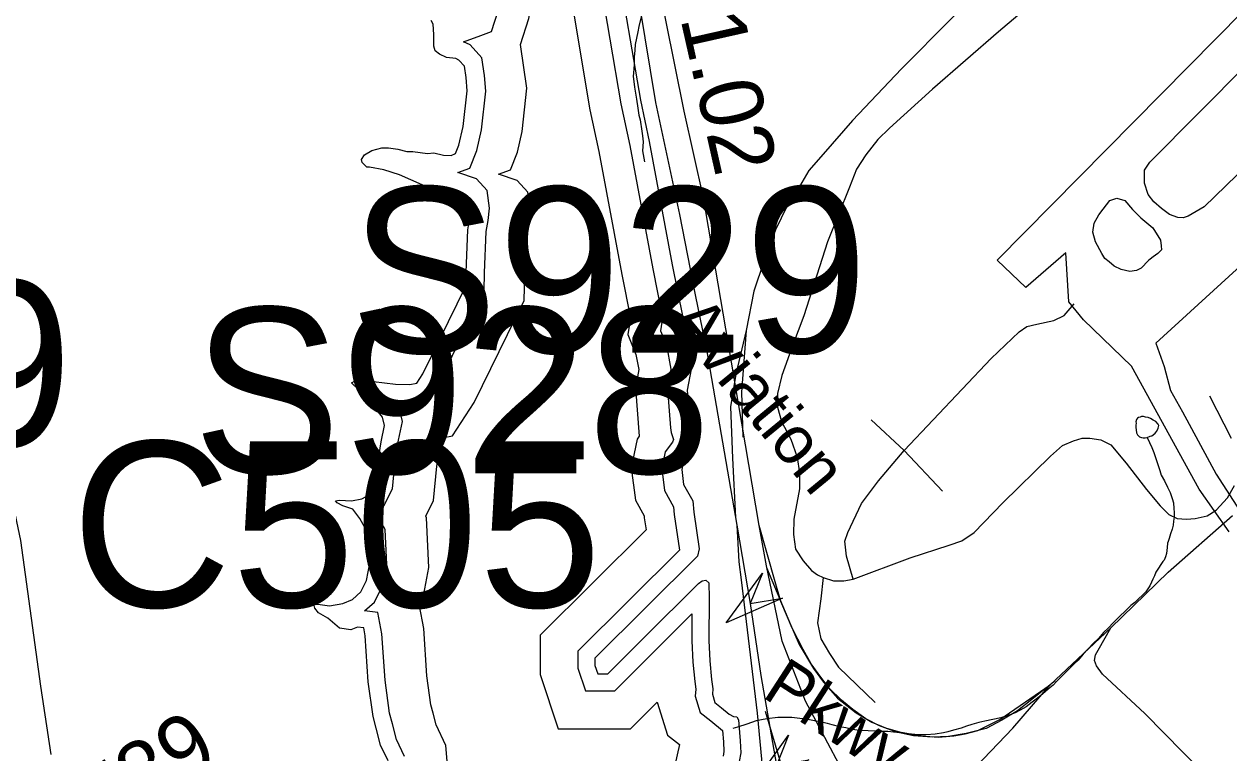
# Model space of a CAD drawing. Extents: x 2001466 to 31450019, y -30647475 to 847247.
# Drawn here: x 2054638 to 2059402, y 771168 to 774052 of the extents above; entities that cross this region are included whole.
import ezdxf

# ---------------------------------------------------------------- set-up
doc = ezdxf.new("R2010")
doc.units = 0
for name, color, linetype in [('Exist Aviation Commercial or Municipal Perimeter Paved', 7, 'Continuous'), ('Exist Hydrographic Buffer Line', 7, 'Continuous'), ('Exist Hydrographic Lake Shore', 7, 'Continuous'), ('Exist Hydrographic Misc Water Feature', 7, 'Continuous'), ('Exist Road Non-System Type 51', 7, 'Continuous'), ('Exist Road Primary Interstate Ramp 1 Lane Attributed', 7, 'Continuous'), ('Exist Road Primary Interstate Structure Cantilever Sign Number Label', 7, 'Continuous'), ('Exist Road Primary Interstate Structure Ovrhead Sign Attributed CELL', 7, 'Continuous'), ('Exist Road Primary Interstate Structure Ovrhead Sign Number Label', 7, 'Continuous'), ('Exist Road Secondary Mileage Hundredths English Label', 7, 'Continuous'), ('Exist Road Secondary Structure Culvert Number Label', 7, 'Continuous'), ('Exist Road Secondary Type 51 Attributed', 7, 'Continuous'), ('Exist Road Secondary Type 51 Divided Attributed', 7, 'Continuous'), ('Exist Road Secondary Type 51 Label', 7, 'Continuous'), ('Exist Road Secondary Type 51 Number Label', 7, 'Continuous')]:
    doc.layers.add(name, color=color, linetype=linetype)

msp = doc.modelspace()

# ---------------------------------------------------------------- linework, layer by layer
at = {"layer": 'Exist Aviation Commercial or Municipal Perimeter Paved'}
for points in [[(2059403.3, 772042.5), (2059285.4, 772211.2), (2059017, 772698), (2058828, 772882.2), (2058769, 772953.1), (2058758.1, 773147.4), (2058599.8, 773010.4), (2058486.5, 773117.9), (2063351, 778047.9)], [(2060426.1, 774032.6), (2059660.2, 773289.1), (2059113.7, 772788.8), (2059145.9, 772696.5), (2059171.6, 772602), (2059218.9, 772518.3), (2059352, 772271.3), (2059487.2, 772063), (2059547.3, 771979.3), (2059813.5, 771710.9), (2060348.1, 771174.4)], [(2059834.8, 773852.9), (2059520.3, 773538.3), (2059304.2, 773329.3), (2059241.6, 773292.7), (2059221.6, 773285.6), (2059200.3, 773286.8), (2059167.2, 773298.6), (2059135.3, 773322.2), (2059105.8, 773348.2), (2059083.4, 773377.7), (2059069.2, 773422.6), (2059069.2, 773474.6), (2059089.3, 773506.4), (2059475.3, 773893.5)], [(2059010.2, 773073), (2058975.9, 773081.3), (2058948.8, 773094.2), (2058928.7, 773112), (2058912.2, 773125), (2058899.7, 773144.3), (2058874.4, 773189.9), (2058863.8, 773228.9), (2058869.7, 773264.3), (2058888.6, 773297.4), (2058905.1, 773319.8), (2058931.1, 773354.1), (2058959.4, 773363.5), (2058991.3, 773354.1), (2059020.8, 773318.7), (2059053.9, 773285.6), (2059101.8, 773246.2), (2059131.8, 773197), (2059134.2, 773174.6), (2059135.3, 773159.2), (2059121.2, 773143.9), (2059103.5, 773130.9), (2059091.2, 773122.4), (2059085.1, 773116.5), (2059055.1, 773086), (2059037.3, 773076.5), (2059010.2, 773073)]]:
    msp.add_lwpolyline(points, dxfattribs=at)
at = {"layer": 'Exist Hydrographic Buffer Line'}
for points in [[(2056911.2, 774249.5), (2056998.5, 773737), (2057033.3, 773572.1), (2057124.6, 773084.2), (2057163, 772890.1), (2057154.3, 772838.1), (2057178.1, 772781.1), (2057195.8, 772686.3), (2057182, 772606.6), (2057193.7, 772454.5)], [(2056600.7, 773971.1), (2056634, 774074.9), (2056652, 774181.1)], [(2056652, 774181.1), (2056796.8, 774113.9), (2056807.5, 774114.8), (2056875.8, 773713.6), (2056910.8, 773547.7), (2057001.9, 773060.6), (2057036, 772888.1), (2057025.2, 772823.2), (2057057.7, 772745.2), (2057068.9, 772685.5), (2057056.2, 772612.6), (2057071, 772421.3)], [(2056375.1, 773982.7), (2056444.8, 774006.8), (2056486.2, 774022.9), (2056512.3, 774104.6)], [(2056353.8, 773464.7), (2056400.2, 773482.5), (2056427.9, 773551.6), (2056446.3, 773634.3), (2056463.8, 773786.9), (2056459, 773849.4), (2056448.5, 773918.3), (2056401.8, 773970.8), (2056375.1, 773982.7)], [(2056626.8, 773799.1), (2056600.7, 773971.1)], [(2056514.6, 773457.8), (2056561.1, 773475.6), (2056588.7, 773544.8), (2056607.1, 773627.4), (2056626.8, 773799.1)], [(2056135, 772480), (2056123.1, 772529.8), (2056104.3, 772553.3), (2056170.3, 772551.7), (2056235.9, 772564.8), (2056279.4, 772632.5), (2056457.6, 772997.3), (2056459.4, 773068.3), (2056465.9, 773230.8), (2056473.6, 773275.6), (2056478.9, 773323.4), (2056469.1, 773394.2), (2056427.4, 773440.2), (2056353.8, 773464.7)], [(2056638.5, 773325.5), (2056629.9, 773387.4), (2056588.2, 773433.3), (2056514.6, 773457.8)], [(2056291.3, 772414.4), (2056332.7, 772422.7), (2056417.6, 772554.7), (2056615.1, 772958.9), (2056617.6, 773063.1), (2056623.7, 773214.1), (2056630.5, 773253.4), (2056638.5, 773325.5)], [(2056142.9, 771153.4), (2056110.6, 771220.9), (2056094.5, 771282.6), (2056083.4, 771324.8), (2056065.3, 771456), (2056053, 771639), (2056037.1, 771723.6), (2055984.3, 771729.5), (2056024, 771764.4), (2056055.2, 771828.7), (2056072, 771913.8), (2056065.5, 772052.1), (2056025.4, 772125.8), (2056060.9, 772145.5), (2056094.6, 772212.8), (2056105, 772323.2), (2056115.3, 772387.1), (2056135, 772480)], [(2056321.6, 771011.6), (2056306.3, 771197.6), (2056267.7, 771278.3), (2056255.6, 771324.8), (2056246.9, 771357.6), (2056231, 771473), (2056218.4, 771660), (2056201.7, 771749.2), (2056214.4, 771775.4), (2056239.2, 771901.5), (2056230, 772098.1), (2056226.5, 772104.4), (2056257.4, 772166.2), (2056270.3, 772302.2), (2056279, 772356.6), (2056291.3, 772414.4)], [(2057071, 772421.3), (2057062, 772409.8), (2057039.3, 772296.2), (2057055.3, 772168.2), (2057089.8, 772106.1), (2057090.4, 772098.2), (2057097.7, 772050.1)], [(2057197.5, 772435.7), (2057206.8, 772407.6), (2057202.8, 772397.2), (2057173, 772358.9), (2057159.6, 772291.8), (2057170.4, 772205.8), (2057206.1, 772141.5), (2057208.5, 772111.9), (2057229.9, 771969.6)], [(2057097.7, 772050.1), (2056678.3, 771633.2), (2056678.3, 771478.3), (2056749.9, 771263.5), (2057036.6, 771263.5), (2057142.2, 771368.9), (2057182.1, 771237.7), (2057229.9, 771200.5)], [(2057229.9, 771969.6), (2056828.5, 771570.7), (2056828.5, 771502.7), (2056858.2, 771413.7), (2056974.4, 771413.7), (2057136.5, 771575.7), (2057279.2, 771718.4), (2057278.3, 771611.2), (2057282.8, 771526.7), (2057290.3, 771450.7), (2057293.9, 771420.1), (2057292.1, 771392.4), (2057312, 771327), (2057353.8, 771294.6), (2057399.6, 771255.9)], [(2057399.6, 771255.9), (2057403.3, 771211.1), (2057405.5, 771172.7), (2057402.1, 771155)], [(2057229.9, 771200.5), (2057199.2, 771066.3)]]:
    msp.add_lwpolyline(points, dxfattribs=at)
at = {"layer": 'Exist Hydrographic Lake Shore'}
msp.add_line((2057193.7, 772454.5), (2057197.5, 772435.7), dxfattribs=at)
for points in [[(2056980, 774312), (2057075.4, 773751.6), (2057110.1, 773587.4), (2057201.4, 773099), (2057242.5, 772891.2), (2057235.2, 772847.4), (2057253.5, 772803.6), (2057275.4, 772686.8), (2057260.8, 772602.9), (2057271.7, 772460.5)], [(2056345.3, 773915.6), (2056308.8, 773919.6), (2056280.3, 773933.2), (2056264.1, 773946.7), (2056258.7, 773964.3), (2056258.7, 774011.7), (2056256, 774052.3), (2056247.8, 774067.2)], [(2056063.6, 772462.9), (2056055.5, 772496.7), (2056023, 772537.3), (2055962.1, 772605), (2055932.3, 772632.1), (2055947.2, 772640.2), (2056020.3, 772637.5), (2056107, 772626.7), (2056163.9, 772625.3), (2056190.9, 772630.7), (2056215.3, 772668.6), (2056384.6, 773015.1), (2056386, 773070.6), (2056392.7, 773238.5), (2056400.9, 773285.9), (2056404.9, 773322.4), (2056399.5, 773361.7), (2056386, 773376.6), (2056369.7, 773382), (2056350.8, 773373.8), (2056329.1, 773372.5), (2056257.3, 773396.9), (2056123.2, 773455.6), (2056060.9, 773475.9), (2056004, 773485.4), (2055993.2, 773485.4), (2055975.6, 773504.3), (2055972.9, 773516.5), (2055983.7, 773535.5), (2056013.5, 773551.7), (2056052.8, 773562.5), (2056078.5, 773562.5), (2056116.5, 773557.1), (2056151.7, 773547.7), (2056174.7, 773547.7), (2056232.9, 773539.5), (2056258.7, 773542.2), (2056296.6, 773534.1), (2056326.4, 773532.8), (2056344, 773539.5), (2056357.5, 773573.4), (2056373.8, 773646.5), (2056390, 773788.3), (2056386, 773841.1), (2056379.2, 773885.8), (2056357.5, 773910.1), (2056345.3, 773915.6)], [(2056077.9, 771135.8), (2056048.1, 771198.1), (2056030.5, 771265.7), (2056018.3, 771311.8), (2055999.3, 771449.3), (2055987.1, 771630.7), (2055981, 771663.2), (2055956.7, 771665.9), (2055929.6, 771655), (2055884.9, 771661.8), (2055838.8, 771701.1), (2055802.3, 771722.7), (2055787.4, 771740.3), (2055783.3, 771756.6), (2055799.6, 771756.6), (2055845.6, 771749.8), (2055898.4, 771759.3), (2055936.3, 771775.5), (2055970.2, 771805.3), (2055991.9, 771850), (2056005.4, 771918.7), (2056000, 772033.8), (2055966.1, 772096), (2055937.7, 772132.6), (2055898.4, 772146.1), (2055876.7, 772157), (2055870, 772165.1), (2055884.9, 772167.8), (2055932.3, 772165.1), (2055974.3, 772173.2), (2056010.8, 772193.5), (2056029.8, 772231.4), (2056039.3, 772331.6), (2056050.1, 772399.3), (2056063.6, 772462.9)], [(2057271.7, 772460.5), (2057290, 772405.7), (2057271.7, 772358.3), (2057246.2, 772325.4), (2057238.9, 772288.9), (2057246.2, 772230.5), (2057282.7, 772164.8), (2057286.3, 772121), (2057308.2, 771975), (2057300.9, 771945.8)], [(2057300.9, 771945.8), (2056895.5, 771542.8), (2056895.5, 771513.6), (2056906.5, 771480.7), (2056946.7, 771480.7), (2057089.1, 771623.1), (2057304.6, 771838.5), (2057319.3, 771848.4), (2057333.7, 771851.3), (2057345.3, 771841.2), (2057346.7, 771780.5), (2057345.3, 771612.7), (2057349.6, 771531.7), (2057356.9, 771458), (2057361.2, 771421.8), (2057359.8, 771400.1), (2057369.9, 771366.9), (2057395.9, 771346.6), (2057426.1, 771321.2)], [(2057426.1, 771321.2), (2057443.7, 771311.8), (2057457.2, 771310.4), (2057462.6, 771298.2), (2057469.4, 771215.7), (2057472.1, 771168.3), (2057465.3, 771133.1)]]:
    msp.add_lwpolyline(points, dxfattribs=at)
at = {"layer": 'Exist Hydrographic Misc Water Feature'}
for points in [[(2057078.6, 774081.1), (2057069, 774043.2), (2057064.9, 774021.1), (2057054.8, 773971.1), (2057053.4, 773949), (2057051.1, 773921.4), (2057051.1, 773895.4), (2057049.1, 773873.4), (2057047, 773845.3), (2057049.3, 773825.1), (2057051.5, 773803.3), (2057059.3, 773755.4), (2057065.5, 773719.2), (2057069.4, 773691.4), (2057073.7, 773673.4), (2057081.3, 773627.9), (2057083.5, 773610.2), (2057085.6, 773586.4), (2057083.3, 773550.6), (2057091.3, 773506.7)], [(2059078.9, 772416.7), (2059091, 772420.9), (2059097.3, 772422.8), (2059103.1, 772426.8), (2059110.9, 772432.9), (2059117, 772440.9), (2059123.2, 772453), (2059124.8, 772462.9), (2059122.8, 772468.9), (2059113.1, 772478.9), (2059103.1, 772484.9), (2059093, 772490.8), (2059083, 772494.8), (2059073.1, 772496.7), (2059064.9, 772498.8), (2059056.9, 772498.8), (2059051, 772496.8), (2059045.3, 772494.8), (2059041, 772492.7), (2059037.1, 772486.8), (2059034.8, 772478.6), (2059035.2, 772472.8), (2059035, 772464.7), (2059035, 772456.6), (2059037.3, 772434.8), (2059041.2, 772426.9), (2059049.2, 772418.8), (2059057.2, 772416.7), (2059063.3, 772414.6), (2059070.9, 772414.7), (2059078.9, 772416.7)], [(2059078.9, 772416.7), (2059097.3, 772377), (2059105.3, 772356.7), (2059113.3, 772332.8), (2059121.3, 772308.8), (2059129.1, 772284.9), (2059135.1, 772267), (2059147.2, 772244.9), (2059159.5, 772219.1), (2059169.7, 772198.9), (2059177.5, 772175), (2059183.5, 772157), (2059185.3, 772135.3), (2059185.7, 772119), (2059185.7, 772101.1), (2059183.9, 772085.2), (2059182, 772068.8), (2059177.7, 772052.8), (2059171.8, 772035.1), (2059165.6, 772016.9), (2059161.9, 772004.9), (2059159.9, 771997.2), (2059158, 771981.2), (2059157.6, 771969.1), (2059156.2, 771957.1), (2059152.1, 771943.1), (2059145.9, 771931.1), (2059141.8, 771924.8), (2059133.8, 771913), (2059124, 771899.1), (2059114, 771882.8), (2059108.4, 771869), (2059102.1, 771855), (2059096.3, 771842.9), (2059090.2, 771828.8), (2059084.2, 771820.8), (2059074.2, 771804.8), (2059060, 771790.8), (2059046.1, 771778.7), (2059030.3, 771762.8), (2059014.3, 771750.6), (2058994.4, 771730.9), (2058968.2, 771706.5), (2058944.6, 771682.5), (2058926.5, 771662.6), (2058906.4, 771644.5), (2058886.8, 771620.3), (2058866.7, 771602.6), (2058844.9, 771578.4), (2058826.7, 771558.4), (2058806.8, 771534.2), (2058788.9, 771518.3), (2058771.1, 771500.3), (2058754.9, 771484.5), (2058734.8, 771464.4), (2058721.1, 771450.3), (2058706.9, 771436.2), (2058687.2, 771420.1), (2058667.1, 771402.1), (2058645, 771384.4), (2058624.9, 771368.3), (2058601.1, 771350), (2058577.1, 771336.2), (2058557, 771325.9), (2058525.5, 771314), (2058501.1, 771306), (2058469.5, 771299.8), (2058437.5, 771293.7), (2058413.5, 771287.6), (2058385.4, 771279.7), (2058365.3, 771273.8), (2058343.4, 771265.4), (2058313.2, 771257.4), (2058291.5, 771251.4), (2058273.4, 771247.6), (2058241.2, 771241.5), (2058205.2, 771239.3), (2058175.4, 771239.3), (2058147.3, 771241.2), (2058123.3, 771243.2), (2058101.6, 771247.3), (2058075.6, 771249.2), (2058053.2, 771253), (2058027.4, 771252.9), (2058007.3, 771253.1), (2057975.3, 771255.1), (2057941.7, 771256.9), (2057913.4, 771260.8), (2057887.3, 771266.8), (2057863.3, 771270.9), (2057833.6, 771278.6), (2057815.4, 771284.6), (2057785.4, 771290.7), (2057757.5, 771296.6), (2057731.3, 771300.6), (2057705.7, 771304.5), (2057673.5, 771308.1), (2057643.3, 771308.2), (2057619.1, 771308.3), (2057575.2, 771302.3)], [(2057575.2, 771302.3), (2057533.4, 771294.1), (2057495.5, 771282), (2057459.8, 771270), (2057441.3, 771263.8)]]:
    msp.add_lwpolyline(points, dxfattribs=at)
at = {"layer": 'Exist Road Non-System Type 51'}
for q in [(2057988.2, 772485.9), (2058270, 772203.9)]:
    msp.add_line((2058118.3, 772364.4), q, dxfattribs=at)
for points in [[(2058629.8, 774399), (2058304.7, 774073.6), (2058107.4, 773875.2), (2057914.5, 773671.3), (2057797.5, 773537.9), (2057741.1, 773472.8), (2057704.3, 773409.9), (2057654.4, 773329.7), (2057608.9, 773238.6), (2057563.4, 773112.8), (2057524.4, 772995.6), (2057494.1, 772839.5)], [(2058822.7, 774302.5), (2058491.1, 774021.6), (2058231, 773794.9), (2058059.8, 773640.9), (2058014.2, 773595.4), (2057966.6, 773534.6), (2057929.7, 773478.2), (2057901.5, 773406.7), (2057814.8, 773190.8), (2057721.6, 772898), (2057676.1, 772778.7), (2057634.9, 772661.6), (2057617.6, 772590), (2057617.6, 772535.8), (2057632.8, 772479.4), (2057669.6, 772410), (2057695.6, 772338.4), (2057704.3, 772275.5), (2057704.3, 772212.6), (2057682.6, 772093.3), (2057680.5, 772032.6), (2057689.1, 771974), (2057719.5, 771928.5), (2057752, 771889.4), (2057775.8, 771873.1), (2057797.5, 771862.3)], [(2058118.3, 772364.4), (2058462.9, 772728.8), (2058573.4, 772834), (2058603.8, 772855.7), (2058642.8, 772864.4), (2058710, 772879.6), (2058751.1, 772899.1), (2058790.2, 772944.6)], [(2057494.1, 772839.5), (2057452.9, 772667), (2057431.2, 772536.9), (2057439.9, 772334.1), (2057451.3, 772099.5)], [(2057494.1, 772839.5), (2057474.6, 772595.4), (2057479.8, 772417.2)], [(2059412.2, 772412.2), (2059327.7, 772580.3)], [(2057916.7, 771855.8), (2058142.1, 771940.4), (2058296, 771990.3), (2058345.8, 772007.6), (2058395.7, 772040.2), (2058508.4, 772157.3), (2058697, 772341.7), (2058744.6, 772385), (2058788, 772402.4), (2058822.7, 772413.2), (2058853, 772413.2), (2058896.4, 772406.7), (2058935.4, 772387.2), (2058996.1, 772314.5), (2059076.3, 772210.4), (2059130.4, 772145.4), (2059165.1, 772110.7), (2059197.6, 772095.5), (2059234.5, 772093.3), (2059269.2, 772095.5), (2059316.8, 772106.3), (2059351.5, 772128), (2059397, 772177.9), (2059425.2, 772225.6)], [(2057916.7, 771855.8), (2057890.7, 771946.9), (2057884.2, 772005.5), (2057895, 772040.2), (2057949.2, 772155.1), (2058016.4, 772244), (2058118.3, 772364.4)], [(2058038.5, 770709.5), (2058202, 770876), (2058373.9, 771083.7), (2058547.9, 771265), (2058696.1, 771436.8), (2058935.5, 771663), (2059162.4, 771882.8), (2059417.3, 772107.8)], [(2057573.6, 771901.3), (2057669.2, 771676.4), (2057702.6, 771597.3), (2057759.6, 771501.9), (2057799.8, 771447.6), (2057854.9, 771384.5), (2057928.5, 771326.7), (2057990.5, 771289.3), (2058044.2, 771266.3), (2058100.4, 771250.5), (2058186.1, 771234.8), (2058254.4, 771229.6), (2058315.3, 771234.8), (2058360, 771242.7), (2058409.8, 771255.8), (2058496.5, 771300.5), (2058696.1, 771436.8)], [(2057797.5, 771862.3), (2057788.8, 771777.7), (2057775.8, 771682.3), (2057788.8, 771619.4), (2057823.5, 771560.8), (2057858.2, 771506.6), (2058003.4, 771367.8)], [(2057797.5, 771862.3), (2057838.7, 771849.3), (2057879.9, 771849.3), (2057916.7, 771855.8)], [(2059297.3, 771092.8), (2059069.8, 771323.3), (2058902.9, 771479.5), (2058879, 771512), (2058870.4, 771533.7), (2058874.7, 771555.4), (2058885.5, 771574.9), (2058935.5, 771663)], [(2057568.8, 771333.1), (2057662, 771017.5), (2057727.1, 770796.2), (2057761.7, 770677.5), (2057785.6, 770609.7), (2057814.8, 770550.6), (2057834.7, 770511.4)]]:
    msp.add_lwpolyline(points, dxfattribs=at)
at = {"layer": 'Exist Road Primary Interstate Ramp 1 Lane Attributed'}
for points in [[(2057456.5, 772069.3), (2057464.7, 771923.8), (2057473.2, 771853.2), (2057537.3, 771324.5), (2057564.3, 771031.1), (2057571.4, 770885.6), (2057564.3, 770772.9), (2057542.8, 770628.1), (2057499.6, 770476.3), (2057440.8, 770318.2), (2057412.3, 770253.6), (2057330.6, 770120.6), (2057267.9, 770029.4), (2057231.7, 769987.7), (2057191.8, 769942.1), (2057114.6, 769864.6), (2057020, 769782.4), (2056940.2, 769734.5), (2056799.8, 769618.2)], [(2058715.9, 771452.4), (2058623, 771379.2), (2058566.7, 771334.2), (2058504.7, 771297.6), (2058442.7, 771263.8), (2058363.9, 771244.1), (2058293.5, 771232.9), (2058228.7, 771230), (2058155.5, 771235.7), (2058087.9, 771249.7), (2058020.3, 771275.1), (2057966.8, 771303.2), (2057915.2, 771338.9), (2057870.3, 771375.9), (2057821.9, 771424.2), (2057788.2, 771468), (2057750, 771520.8), (2057718.6, 771577), (2057675.9, 771661.2), (2057630.5, 771766.4), (2057608.1, 771845), (2057545.2, 772068)]]:
    msp.add_lwpolyline(points, dxfattribs=at)
at = {"layer": 'Exist Road Primary Interstate Structure Ovrhead Sign Attributed CELL'}
for points in [[(2057637.3, 771780.4), (2057414.2, 771682), (2057558.2, 771878.8), (2057509.2, 771758.4)], [(2057741.6, 771140.7), (2057519.6, 771039.8), (2057661.4, 771238.2), (2057613.7, 771117.3)]]:
    msp.add_lwpolyline(points, close=True, dxfattribs=at)
at = {"layer": 'Exist Road Secondary Type 51 Attributed'}
msp.add_lwpolyline([(2054744.6, 771160.8), (2054704.3, 771431.4), (2054624.7, 772008), (2054559.9, 772322.2), (2054505.8, 772493.2), (2054437.7, 772673.5), (2054244.8, 773099.9), (2054154.7, 773304.5), (2054117.7, 773410.8), (2054098.4, 773536.4), (2054111.3, 773716.8), (2054134.6, 774187.1), (2054164.4, 774439.9), (2054212.7, 774610.7), (2054281.9, 774787.8), (2054408.2, 775103.5), (2054491.9, 775345.1), (2054524.9, 775469.1), (2054545.8, 775641.4), (2054553.9, 775810.5), (2054582, 776334), (2054592.5, 776593.3)], dxfattribs=at)
at = {"layer": 'Exist Road Secondary Type 51 Divided Attributed'}
for points in [[(2057545.2, 772068), (2057421.7, 772792), (2057325.4, 773365.2), (2057248.4, 773707.2), (2057176.2, 774068.4), (2057132.9, 774294.8), (2057108.8, 774453.8), (2057070.3, 774617.5), (2057055.8, 774689.8), (2057017.3, 774819.8), (2056988.4, 774945.1), (2056930.7, 775094.4), (2056877.7, 775224.4), (2056728, 775548.3), (2056569.6, 775898.7), (2056346.6, 776372)], [(2056265.3, 776344.9), (2056471.2, 775896.2), (2056629.2, 775561.9), (2056692.4, 775408.3), (2056742.1, 775308.9), (2056791.7, 775196), (2056836.9, 775060.5), (2056886.5, 774938.5), (2056922.7, 774839.1), (2056954.3, 774694.6), (2057003.9, 774486.8), (2057031, 774315.1), (2057071.6, 774125.4), (2057134.9, 773741.4), (2057229.7, 773298.7), (2057292.9, 772973.5), (2057338, 772756.6), (2057456.5, 772069.3)], [(2057456.5, 772069.3), (2057509.2, 771758.4), (2057551.5, 771474), (2057613.7, 771117.3), (2057644, 770914.1), (2057698.5, 770618.2), (2057733.5, 770407.9)], [(2058038.5, 770709.5), (2058015.6, 770785.3), (2057948.4, 770958.4), (2057728.5, 771372), (2057635.4, 771610.4), (2057573.9, 771908.3), (2057545.2, 772068)]]:
    msp.add_lwpolyline(points, dxfattribs=at)

# ---------------------------------------------------------------- texts
at = {"layer": 'Exist Road Primary Interstate Structure Cantilever Sign Number Label'}
msp.add_text('L899', height=656.17, dxfattribs=at).set_placement((2052877.3, 772381.1))
at = {"layer": 'Exist Road Primary Interstate Structure Ovrhead Sign Number Label'}
for s, p in [('S929', (2055925.9, 772751.4)), ('S928', (2055305.3, 772274.4))]:
    msp.add_text(s, height=656.17, dxfattribs=at).set_placement(p)
at = {"layer": 'Exist Road Secondary Mileage Hundredths English Label'}
msp.add_text('1.02', height=250, rotation=282.6927, dxfattribs=at).set_placement((2057232.5, 774076.2))
at = {"layer": 'Exist Road Secondary Structure Culvert Number Label'}
msp.add_text('C505', height=656.17, dxfattribs=at).set_placement((2054824.9, 771744.7))
at = {"layer": 'Exist Road Secondary Type 51 Label'}
for s, rotation, p in [('Aviation', 309.415, (2057184.7, 772874.7)), ('Pkwy.', 327.1377, (2057551.2, 771392))]:
    msp.add_text(s, height=190, rotation=rotation, dxfattribs=at).set_placement(p)
at = {"layer": 'Exist Road Secondary Type 51 Number Label'}
msp.add_text('1789', height=250, rotation=31.918, dxfattribs=at).set_placement((2054787.3, 770743.2))

doc.saveas('drawing.dxf')
